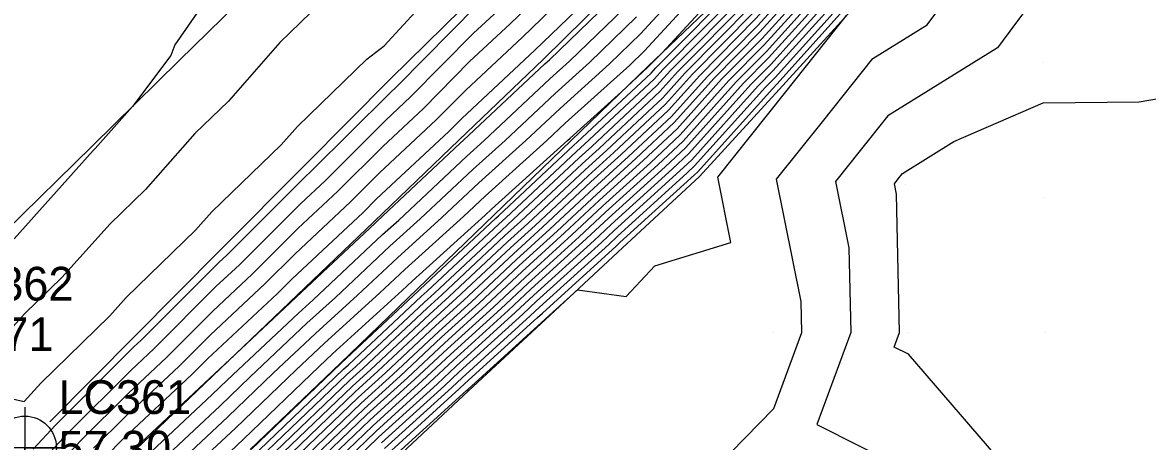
# Model space of a CAD drawing. Extents: x 2188792 to 2191981, y 386090 to 389710.
# Drawn here: x 2191134.4 to 2191218, y 388862.2 to 388893.3 of the extents above; entities that cross this region are included whole.
import ezdxf

# ---------------------------------------------------------------- set-up
doc = ezdxf.new("R2010")
doc.units = 0
for name, color, linetype in [('DTM Contours Major', 7, 'Continuous'), ('DTM Contours Minor', 7, 'Continuous'), ('Exist DTM QL2 LIDAR Elevation Point', 7, 'Continuous'), ('Exist Roads EOP Cogo Elevation', 7, 'Continuous'), ('Exist Roads EOP Cogo Number', 7, 'Continuous'), ('Exist Roads EOP Cogo Point CELL', 7, 'Continuous'), ('Exist Roads EOT Cogo Elevation', 7, 'Continuous'), ('Exist Roads EOT Cogo Number', 7, 'Continuous'), ('PH Exist DTM Breakline', 7, 'Continuous')]:
    doc.layers.add(name, color=color, linetype=linetype)

msp = doc.modelspace()

# ---------------------------------------------------------------- linework, layer by layer
at = {"layer": 'DTM Contours Major'}
for points in [[(2191151.406, 388861.611), (2191158.058, 388867.98), (2191158.079, 388867.999), (2191163.82, 388873.37), (2191163.925, 388873.466), (2191169.581, 388878.756), (2191169.77, 388878.928), (2191175.342, 388884.136), (2191175.615, 388884.384), (2191181.103, 388889.512), (2191181.458, 388889.907), (2191187.907, 388896.411), (2191188.078, 388896.6), (2191193.958, 388902.514), (2191194.686, 388903.296), (2191194.752, 388903.36), (2191200.841, 388909.854), (2191201.408, 388910.404), (2191207.087, 388915.433), (2191207.249, 388915.591), (2191209.387, 388917.471), (2191212.939, 388920.813), (2191213.039, 388920.908), (2191218.585, 388926.128)], [(2191154.393, 388861.334), (2191159.141, 388865.88), (2191160.822, 388867.405), (2191164.901, 388871.222), (2191166.66, 388872.817), (2191170.661, 388876.558), (2191172.499, 388878.224), (2191176.42, 388881.89), (2191178.336, 388883.626), (2191182.18, 388887.218), (2191184.17, 388889.43), (2191188.706, 388894.005), (2191190.552, 388896.055), (2191195.283, 388900.813), (2191196.977, 388902.693), (2191201.915, 388907.642), (2191203.45, 388909.344), (2191207.602, 388913.251), (2191209.294, 388914.851), (2191213.361, 388918.679), (2191215.145, 388920.366), (2191219.135, 388924.122)], [(2191157.379, 388861.057), (2191160.224, 388863.781), (2191163.564, 388866.811), (2191165.982, 388869.073), (2191169.396, 388872.168), (2191171.741, 388874.361), (2191175.227, 388877.521), (2191177.499, 388879.645), (2191181.057, 388882.869), (2191183.257, 388884.924), (2191186.881, 388888.953), (2191189.504, 388891.599), (2191193.026, 388895.51), (2191195.79, 388898.289), (2191199.203, 388902.076), (2191202.115, 388904.996), (2191205.414, 388908.652), (2191207.887, 388910.978), (2191211.331, 388914.237), (2191213.784, 388916.545), (2191217.251, 388919.825), (2191219.684, 388922.115)], [(2191161.306, 388861.681), (2191166.307, 388866.216), (2191167.063, 388866.924), (2191172.131, 388871.519), (2191172.82, 388872.164), (2191177.955, 388876.817), (2191178.577, 388877.399), (2191183.778, 388882.111), (2191184.334, 388882.63), (2191189.593, 388888.477), (2191190.303, 388889.193), (2191195.5, 388894.965), (2191196.297, 388895.766), (2191201.428, 388901.459), (2191202.316, 388902.35), (2191207.379, 388907.96), (2191208.172, 388908.706), (2191213.369, 388913.623), (2191214.206, 388914.411), (2191219.356, 388919.283)], [(2191143.171, 388860.669), (2191148.523, 388865.689), (2191149.629, 388866.753), (2191154.917, 388871.714), (2191156.002, 388872.696), (2191161.162, 388877.535), (2191162.365, 388878.621), (2191167.389, 388883.33), (2191168.714, 388884.524), (2191173.594, 388889.096), (2191175.049, 388890.405), (2191179.735, 388894.937)], [(2191136.487, 388861.41), (2191137.813, 388862.841), (2191142.488, 388867.5), (2191144.172, 388869.077), (2191148.793, 388873.68), (2191150.531, 388875.305), (2191155.097, 388879.852), (2191156.891, 388881.527), (2191161.4, 388886.017), (2191163.25, 388887.743), (2191167.922, 388892.466), (2191169.713, 388894.136)], [(2191207.472, 388860.281), (2191200.221, 388868.664), (2191199.144, 388869.205), (2191199.543, 388870.282), (2191199.321, 388880.53), (2191199.164, 388881.307), (2191199.455, 388881.672), (2191199.777, 388882.075), (2191203.569, 388884.431), (2191210.222, 388887.318), (2191217.332, 388887.393), (2191220.223, 388887.864), (2191223.094, 388887.414), (2191230.224, 388883.954), (2191239.502, 388881.006), (2191240.225, 388882.806), (2191241.625, 388881.683), (2191240.91, 388880.209), (2191240.66, 388879.912), (2191234.253, 388870.78), (2191234.279, 388866.228), (2191230.224, 388864.477), (2191225.855, 388864.65), (2191224.84, 388860.123)]]:
    msp.add_lwpolyline(points, dxfattribs=at)
at = {"layer": 'DTM Contours Minor'}
for points in [[(2191146.509, 388861.056), (2191149.675, 388864.026), (2191153.037, 388867.26), (2191156.184, 388870.212), (2191159.313, 388873.043), (2191162.268, 388875.814), (2191165.57, 388878.796), (2191168.323, 388881.377), (2191171.808, 388884.517), (2191174.346, 388886.895), (2191178.024, 388890.203), (2191180.314, 388892.418), (2191184.22, 388896.66), (2191186.879, 388899.235), (2191190.437, 388903.062), (2191193.393, 388905.928), (2191196.671, 388909.423), (2191199.87, 388912.529), (2191202.952, 388915.258), (2191205.905, 388918.122), (2191209.226, 388921.042), (2191211.9, 388923.633), (2191215.492, 388926.765), (2191218.066, 388929.026)], [(2191148.178, 388861.25), (2191150.252, 388863.194), (2191154.742, 388867.514), (2191156.817, 388869.461), (2191160.968, 388873.216), (2191162.821, 388874.954), (2191167.173, 388878.884), (2191168.791, 388880.4), (2191173.355, 388884.514), (2191174.723, 388885.795), (2191179.512, 388890.103), (2191180.604, 388891.159), (2191185.668, 388896.658), (2191187.259, 388898.2), (2191191.853, 388903.14), (2191193.846, 388905.072), (2191198.061, 388909.567), (2191200.383, 388911.821), (2191204.33, 388915.316), (2191206.353, 388917.278), (2191210.591, 388921.005), (2191212.275, 388922.637), (2191216.841, 388926.618), (2191218.261, 388927.865)], [(2191152.004, 388861.556), (2191158.275, 388867.56), (2191158.628, 388867.88), (2191164.036, 388872.941), (2191164.472, 388873.336), (2191169.797, 388878.316), (2191170.316, 388878.787), (2191175.557, 388883.687), (2191176.159, 388884.232), (2191181.318, 388889.053), (2191182.001, 388889.812), (2191188.067, 388895.93), (2191188.573, 388896.491), (2191194.877, 388902.831), (2191195.197, 388903.186), (2191201.754, 388909.76), (2191201.879, 388909.898), (2191207.374, 388915.068), (2191207.663, 388915.342), (2191213.023, 388920.387), (2191213.46, 388920.8), (2191218.695, 388925.727)], [(2191152.601, 388861.5), (2191158.491, 388867.14), (2191159.176, 388867.761), (2191164.252, 388872.511), (2191165.019, 388873.206), (2191170.013, 388877.877), (2191170.862, 388878.646), (2191175.773, 388883.238), (2191176.703, 388884.081), (2191181.533, 388888.594), (2191182.543, 388889.716), (2191188.226, 388895.448), (2191189.067, 388896.382), (2191194.979, 388902.327), (2191195.642, 388903.063), (2191201.794, 388909.23), (2191202.272, 388909.759), (2191207.431, 388914.614), (2191208.071, 388915.219), (2191213.108, 388919.96), (2191213.882, 388920.692), (2191218.805, 388925.326)], [(2191153.198, 388861.445), (2191158.708, 388866.72), (2191159.725, 388867.642), (2191164.468, 388872.081), (2191165.566, 388873.077), (2191170.229, 388877.437), (2191171.407, 388878.505), (2191175.989, 388882.789), (2191177.248, 388883.929), (2191181.749, 388888.135), (2191183.085, 388889.621), (2191188.386, 388894.967), (2191189.562, 388896.273), (2191195.08, 388901.822), (2191196.087, 388902.94), (2191201.834, 388908.701), (2191202.664, 388909.621), (2191207.488, 388914.159), (2191208.478, 388915.097), (2191213.192, 388919.533), (2191214.303, 388920.583), (2191218.915, 388924.924)], [(2191153.795, 388861.39), (2191158.925, 388866.3), (2191160.273, 388867.523), (2191164.685, 388871.651), (2191166.113, 388872.947), (2191170.445, 388876.998), (2191171.953, 388878.365), (2191176.205, 388882.34), (2191177.792, 388883.778), (2191181.964, 388887.677), (2191183.627, 388889.526), (2191188.546, 388894.486), (2191190.057, 388896.164), (2191195.181, 388901.317), (2191196.532, 388902.816), (2191201.875, 388908.172), (2191203.057, 388909.482), (2191207.545, 388913.705), (2191208.886, 388914.974), (2191213.277, 388919.106), (2191214.724, 388920.475), (2191219.025, 388924.523)], [(2191154.99, 388861.279), (2191159.358, 388865.461), (2191161.37, 388867.286), (2191165.117, 388870.792), (2191167.208, 388872.687), (2191170.877, 388876.119), (2191173.044, 388878.083), (2191176.636, 388881.441), (2191178.88, 388883.475), (2191182.395, 388886.759), (2191184.712, 388889.335), (2191188.865, 388893.524), (2191191.047, 388895.946), (2191195.384, 388900.308), (2191197.423, 388902.57), (2191201.955, 388907.113), (2191203.843, 388909.206), (2191207.659, 388912.796), (2191209.701, 388914.728), (2191213.446, 388918.252), (2191215.566, 388920.258), (2191219.245, 388923.72)], [(2191155.587, 388861.223), (2191159.574, 388865.041), (2191161.919, 388867.167), (2191165.333, 388870.362), (2191167.755, 388872.557), (2191171.093, 388875.679), (2191173.59, 388877.943), (2191176.852, 388880.992), (2191179.425, 388883.323), (2191182.611, 388886.3), (2191185.254, 388889.24), (2191189.025, 388893.043), (2191191.541, 388895.837), (2191195.486, 388899.803), (2191197.868, 388902.446), (2191201.995, 388906.584), (2191204.236, 388909.067), (2191207.716, 388912.342), (2191210.109, 388914.605), (2191213.53, 388917.825), (2191215.987, 388920.15), (2191219.354, 388923.319)], [(2191156.184, 388861.168), (2191159.791, 388864.621), (2191162.467, 388867.048), (2191165.55, 388869.933), (2191168.302, 388872.428), (2191171.309, 388875.24), (2191174.136, 388877.802), (2191177.067, 388880.543), (2191179.969, 388883.172), (2191182.826, 388885.841), (2191185.797, 388889.144), (2191189.185, 388892.561), (2191192.036, 388895.728), (2191195.587, 388899.299), (2191198.313, 388902.323), (2191202.035, 388906.055), (2191204.629, 388908.929), (2191207.773, 388911.887), (2191210.516, 388914.483), (2191213.615, 388917.399), (2191216.408, 388920.041), (2191219.464, 388922.918)], [(2191156.781, 388861.112), (2191160.007, 388864.201), (2191163.016, 388866.929), (2191165.766, 388869.503), (2191168.849, 388872.298), (2191171.525, 388874.8), (2191174.681, 388877.661), (2191177.283, 388880.094), (2191180.513, 388883.02), (2191183.041, 388885.383), (2191186.339, 388889.049), (2191189.345, 388892.08), (2191192.531, 388895.619), (2191195.688, 388898.794), (2191198.758, 388902.199), (2191202.075, 388905.525), (2191205.022, 388908.79), (2191207.83, 388911.433), (2191210.924, 388914.36), (2191213.699, 388916.972), (2191216.83, 388919.933), (2191219.574, 388922.516)], [(2191157.976, 388861.002), (2191160.44, 388863.361), (2191164.113, 388866.692), (2191166.198, 388868.643), (2191169.943, 388872.038), (2191171.957, 388873.921), (2191175.773, 388877.38), (2191177.714, 388879.195), (2191181.602, 388882.717), (2191183.472, 388884.465), (2191187.424, 388888.858), (2191189.664, 388891.118), (2191193.521, 388895.401), (2191195.891, 388897.785), (2191199.648, 388901.953), (2191202.156, 388904.467), (2191205.807, 388908.514), (2191207.944, 388910.524), (2191211.739, 388914.114), (2191213.868, 388916.118), (2191217.672, 388919.716), (2191219.794, 388921.714)], [(2191158.573, 388860.946), (2191160.657, 388862.941), (2191164.661, 388866.573), (2191166.415, 388868.214), (2191170.49, 388871.908), (2191172.172, 388873.482), (2191176.318, 388877.239), (2191177.93, 388878.746), (2191182.146, 388882.566), (2191183.688, 388884.006), (2191187.966, 388888.763), (2191189.824, 388890.637), (2191194.015, 388895.292), (2191195.993, 388897.28), (2191200.093, 388901.829), (2191202.196, 388903.937), (2191206.2, 388908.375), (2191208.001, 388910.07), (2191212.147, 388913.992), (2191213.953, 388915.691), (2191218.093, 388919.608)], [(2191159.17, 388860.891), (2191160.873, 388862.521), (2191165.21, 388866.454), (2191166.631, 388867.784), (2191171.037, 388871.779), (2191172.388, 388873.043), (2191176.864, 388877.099), (2191178.146, 388878.297), (2191182.69, 388882.414), (2191183.903, 388883.548), (2191188.508, 388888.667), (2191189.984, 388890.156), (2191194.51, 388895.183), (2191196.094, 388896.775), (2191200.538, 388901.706), (2191202.236, 388903.408), (2191206.593, 388908.237), (2191208.058, 388909.615), (2191212.554, 388913.869), (2191214.037, 388915.264), (2191218.514, 388919.499)], [(2191161.09, 388862.101), (2191165.758, 388866.335), (2191166.847, 388867.354), (2191171.584, 388871.649), (2191172.604, 388872.603), (2191177.41, 388876.958), (2191178.362, 388877.848), (2191183.234, 388882.262), (2191184.119, 388883.089), (2191189.05, 388888.572), (2191190.144, 388889.674), (2191195.005, 388895.074), (2191196.195, 388896.271), (2191200.983, 388901.583), (2191202.276, 388902.879), (2191206.986, 388908.098), (2191208.115, 388909.161), (2191212.962, 388913.746), (2191214.121, 388914.837), (2191218.935, 388919.391)], [(2191161.523, 388861.261), (2191166.855, 388866.098), (2191167.28, 388866.495), (2191172.678, 388871.389), (2191173.036, 388871.724), (2191178.501, 388876.677), (2191178.793, 388876.95), (2191184.323, 388881.959), (2191184.549, 388882.171), (2191190.135, 388888.381), (2191190.463, 388888.712), (2191195.995, 388894.856), (2191196.398, 388895.262), (2191201.873, 388901.336), (2191202.356, 388901.82), (2191207.772, 388907.822), (2191208.229, 388908.252), (2191213.777, 388913.5), (2191214.29, 388913.984), (2191219.778, 388919.174)], [(2191161.739, 388860.841), (2191167.404, 388865.979), (2191167.496, 388866.065), (2191173.225, 388871.259), (2191173.252, 388871.285), (2191175.64, 388873.449), (2191179.257, 388872.952), (2191181.375, 388875.218), (2191187.032, 388876.963), (2191186.055, 388881.804), (2191191.002, 388887.999), (2191195.613, 388893.773), (2191196.49, 388894.747), (2191196.5, 388894.757), (2191202.318, 388901.213), (2191202.396, 388901.291), (2191208.164, 388907.683), (2191208.286, 388907.797), (2191214.184, 388913.378), (2191214.375, 388913.557), (2191220.199, 388919.066)], [(2191185.936, 388860.281), (2191190.22, 388864.651), (2191192.305, 388870.282), (2191192.255, 388872.574), (2191190.424, 388881.638), (2191193.819, 388885.89), (2191197.575, 388890.593), (2191201.593, 388893.089), (2191204.969, 388897.611), (2191208.841, 388902.795), (2191210.587, 388906.227), (2191215.19, 388911.587), (2191216.439, 388912.92), (2191221.132, 388918.449)], [(2191221.345, 388911.983), (2191217.055, 388907.399), (2191214.158, 388904.025), (2191209.677, 388895.222), (2191208.149, 388893.176), (2191206.816, 388891.391), (2191198.676, 388886.334), (2191196.637, 388883.781), (2191194.794, 388881.473), (2191195.788, 388876.552), (2191195.924, 388870.282), (2191193.398, 388863.459), (2191199.731, 388860.281)], [(2191150.374, 388898.287), (2191145.75, 388891.602), (2191145.444, 388890.816), (2191142.591, 388887.036), (2191139.826, 388883.92), (2191139.675, 388883.774), (2191133.823, 388877.228)], [(2191133.68, 388865.365), (2191134.566, 388865.172), (2191135.785, 388866.527), (2191140.924, 388871.516), (2191142.138, 388872.873), (2191147.284, 388877.859), (2191148.49, 388879.218), (2191153.644, 388884.201), (2191154.843, 388885.563), (2191160.006, 388890.542), (2191161.272, 388891.53), (2191166.419, 388897.146)], [(2191137.751, 388861.187), (2191138.754, 388862.27), (2191142.289, 388865.793), (2191145.114, 388868.437), (2191148.585, 388871.895), (2191151.474, 388874.596), (2191154.88, 388877.988), (2191157.834, 388880.747), (2191161.174, 388884.072), (2191164.195, 388886.891), (2191167.629, 388890.362), (2191170.631, 388893.16), (2191173.687, 388896.106)], [(2191139.695, 388861.698), (2191142.09, 388864.085), (2191146.056, 388867.797), (2191148.377, 388870.11), (2191152.417, 388873.887), (2191154.663, 388876.124), (2191158.778, 388879.967), (2191160.948, 388882.127), (2191165.14, 388886.039), (2191167.335, 388888.258), (2191171.549, 388892.185), (2191175.837, 388896.319)], [(2191140.635, 388861.126), (2191141.891, 388862.378), (2191146.998, 388867.157), (2191148.17, 388868.324), (2191153.36, 388873.177), (2191154.447, 388874.26), (2191159.722, 388879.187), (2191160.722, 388880.183), (2191166.085, 388885.187), (2191167.042, 388886.154), (2191172.467, 388891.21), (2191177.987, 388896.532)], [(2191141.693, 388860.67), (2191147.939, 388866.517), (2191147.962, 388866.539), (2191149.465, 388867.945), (2191154.283, 388872.465), (2191154.347, 388872.523), (2191160.609, 388878.396), (2191160.762, 388878.533), (2191166.921, 388884.306), (2191167.167, 388884.528), (2191173.217, 388890.196), (2191173.562, 388890.506), (2191179.445, 388896.196)], [(2191149.848, 388861.443), (2191150.828, 388862.363), (2191156.446, 388867.768), (2191157.451, 388868.71), (2191162.623, 388873.389), (2191163.374, 388874.094), (2191168.776, 388878.971), (2191169.258, 388879.423), (2191174.902, 388884.51), (2191175.099, 388884.695), (2191178.91, 388888.123), (2191180.887, 388889.97), (2191180.916, 388890.002), (2191181.927, 388891.022), (2191187.116, 388896.657)], [(2191135.223, 388861.633), (2191136.873, 388863.413), (2191142.687, 388869.208), (2191143.231, 388869.717), (2191149.001, 388875.465), (2191149.589, 388876.015), (2191155.314, 388881.716), (2191155.947, 388882.308), (2191161.626, 388887.961), (2191162.305, 388888.595), (2191168.215, 388894.571)], [(2191155.842, 388894), (2191153.548, 388891.788), (2191149.713, 388887.43), (2191147.23, 388885.03), (2191143.555, 388880.89), (2191140.906, 388878.323), (2191137.374, 388874.372), (2191134.58, 388871.66), (2191131.173, 388867.873)], [(2191144.84, 388860.863), (2191149.099, 388864.857), (2191151.333, 388867.007), (2191155.55, 388870.963), (2191157.658, 388872.87), (2191161.715, 388876.675), (2191163.967, 388878.708), (2191167.856, 388882.353), (2191170.261, 388884.521), (2191173.97, 388887.995), (2191176.537, 388890.304), (2191180.024, 388893.678)]]:
    msp.add_lwpolyline(points, dxfattribs=at)
at = {"layer": 'Exist DTM QL2 LIDAR Elevation Point'}
for p, q in [((2191210.222, 388890.284), (2191210.222, 388890.284)), ((2191199.983, 388881.276), (2191199.983, 388881.276)), ((2191210.222, 388880.283), (2191210.222, 388880.283)), ((2191190.22, 388870.282), (2191190.22, 388870.282)), ((2191200.221, 388870.282), (2191200.221, 388870.282)), ((2191210.385, 388870.247), (2191210.385, 388870.247))]:
    msp.add_line(p, q, dxfattribs=at)
at = {"layer": 'Exist Roads EOP Cogo Point CELL'}
msp.add_lwpolyline([(2191134.602, 388864.742), (2191134.602, 388858.742), (2191134.602, 388861.742), (2191137.602, 388861.742), (2191131.602, 388861.742)], dxfattribs=at)
msp.add_circle((2191134.602, 388861.742), 2.344, dxfattribs=at)
at = {"layer": 'PH Exist DTM Breakline'}
for points in [[(2191216.873, 388960.6), (2191210.443, 388954.257), (2191204.012, 388947.914), (2191197.582, 388941.572), (2191191.151, 388935.229), (2191184.721, 388928.887), (2191178.279, 388922.462), (2191171.838, 388916.037), (2191165.396, 388909.613), (2191158.955, 388903.188), (2191152.513, 388896.763), (2191146.057, 388890.433), (2191139.601, 388884.104), (2191133.145, 388877.774)], [(2191141.672, 388860.496), (2191147.958, 388866.504), (2191154.244, 388872.512), (2191160.529, 388878.52), (2191166.815, 388884.529), (2191173.101, 388890.537), (2191179.337, 388896.665), (2191185.573, 388902.793), (2191191.809, 388908.921), (2191198.045, 388915.05), (2191204.282, 388921.178), (2191210.518, 388927.306), (2191217.25, 388933.881), (2191223.982, 388940.456), (2191230.714, 388947.032), (2191237.446, 388953.607), (2191244.604, 388960.501)], [(2191233.392, 388959.919), (2191227.666, 388954.24), (2191221.083, 388947.699), (2191214.5, 388941.159), (2191207.917, 388934.618), (2191201.335, 388928.077), (2191194.752, 388921.536), (2191188.153, 388915.047), (2191181.554, 388908.557), (2191174.955, 388902.067), (2191168.356, 388895.578), (2191161.757, 388889.088), (2191155.432, 388882.733), (2191149.107, 388876.377), (2191142.782, 388870.022), (2191136.456, 388863.666)], [(2191251.908, 388959.656), (2191245.126, 388952.614), (2191238.344, 388945.572), (2191231.73, 388939.194), (2191225.115, 388932.816), (2191218.5, 388926.438), (2191212.914, 388920.941), (2191207.327, 388915.444), (2191201.74, 388909.946), (2191194.783, 388903.301), (2191187.825, 388896.656), (2191180.868, 388890.011), (2191175.162, 388884.51), (2191169.457, 388879.008), (2191163.751, 388873.507), (2191158.045, 388868.006), (2191151.345, 388861.617)], [(2191161.842, 388860.643), (2191167.556, 388865.946), (2191173.27, 388871.249), (2191178.984, 388876.552), (2191184.698, 388881.855), (2191190.6, 388888.3), (2191196.502, 388894.744), (2191202.404, 388901.189), (2191208.306, 388907.633), (2191214.425, 388913.305), (2191220.543, 388918.977), (2191226.662, 388924.649), (2191232.78, 388930.321), (2191238.775, 388935.969), (2191244.77, 388941.616), (2191250.766, 388947.264), (2191259.56, 388956.948)]]:
    msp.add_lwpolyline(points, dxfattribs=at)

# ---------------------------------------------------------------- texts
at = {"layer": 'Exist Roads EOP Cogo Elevation'}
msp.add_text('57.30', height=2.5, dxfattribs=at).set_placement((2191137.102, 388860.492))
at = {"layer": 'Exist Roads EOP Cogo Number'}
msp.add_text('LC361', height=2.5, dxfattribs=at).set_placement((2191137.102, 388864.242))
at = {"layer": 'Exist Roads EOT Cogo Elevation'}
msp.add_text('57.71', height=2.5, dxfattribs=at).set_placement((2191128.362, 388868.899))
at = {"layer": 'Exist Roads EOT Cogo Number'}
msp.add_text('LC362', height=2.5, dxfattribs=at).set_placement((2191128.362, 388872.649))

doc.saveas('drawing.dxf')
